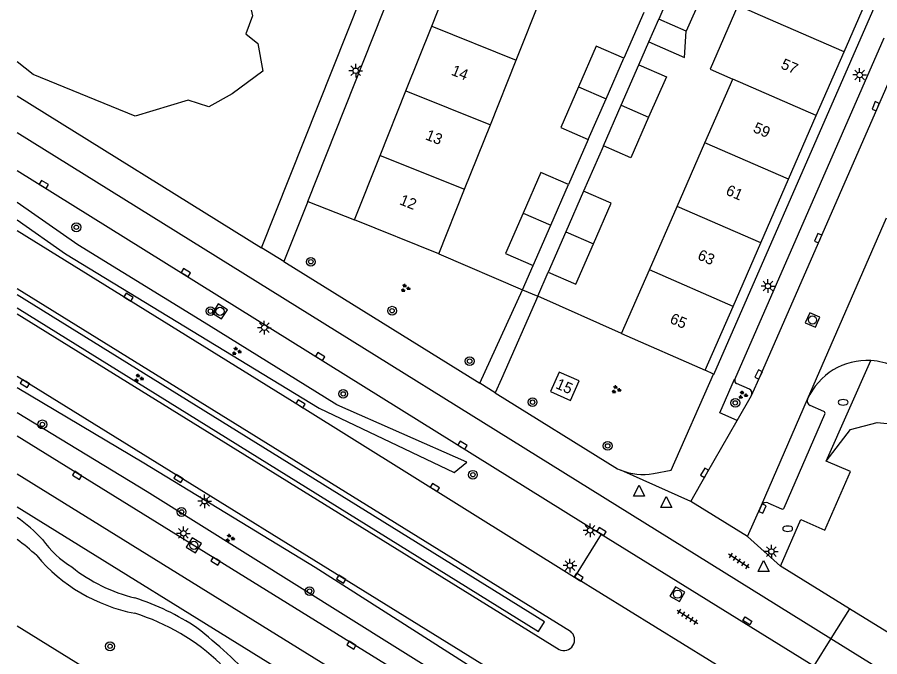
# Model space of a CAD drawing. Extents: x 131000 to 133014, y 396499 to 399001.
# Drawn here: x 131000 to 131078.8, y 398330.6 to 398389.1 of the extents above; entities that cross this region are included whole.
import ezdxf

# ---------------------------------------------------------------- set-up
doc = ezdxf.new("R2010")
doc.units = 0
for name, color, linetype in [('gg-afsc-erfafscheiding', 7, 'Continuous'), ('gg-afsc-muur', 7, 'Continuous'), ('gg-anno-huisnummerreeks BGT', 7, 'Continuous'), ('gg-bbg-bijgebouw', 7, 'Continuous'), ('gg-bbg-gedigitaliseerde bebouwing', 7, 'Continuous'), ('gg-bbg-gedigitaliseerde bijgebouw', 7, 'Continuous'), ('gg-bbg-hoofdgebouw', 7, 'Continuous'), ('gg-bbg-luifel en loopbrug', 7, 'Continuous'), ('gg-bbg-tussenscheiding', 7, 'Continuous'), ('gg-knt-BGT kruinlijn', 7, 'Continuous'), ('gg-knt-verharding', 7, 'Continuous'), ('gg-knt-verharding nz', 7, 'Continuous'), ('gt-grn-groengrens', 7, 'Continuous'), ('gt-grn-groengrens NZ', 7, 'Continuous'), ('gt-grn-weggrens', 7, 'Continuous'), ('gt-symb-boom', 7, 'Continuous'), ('gt-symb-brandkraan', 7, 'Continuous'), ('gt-symb-groenvak', 7, 'Continuous'), ('gt-symb-kolk', 7, 'Continuous'), ('gt-symb-kolk center center', 7, 'Continuous'), ('gt-symb-lichtmast', 7, 'Continuous'), ('gt-symb-rioolschacht', 7, 'Continuous'), ('gt-symb-tegel verharding', 7, 'Continuous'), ('gt-symb-waterafsluiter', 7, 'Continuous')]:
    doc.layers.add(name, color=color, linetype=linetype)

# ---------------------------------------------------------------- blocks, each defined once
blk = doc.blocks.new('gt0-LMAST')
at = {"layer": 'gt-symb-lichtmast'}
for p, q in [((-0.182, 0.173), (-0.447, 0.438)), ((-0.005, 0.246), (-0.005, 0.621)), ((0.172, 0.173), (0.437, 0.438)), ((-0.255, -0.004), (-0.63, -0.004)), ((-0.182, -0.181), (-0.447, -0.446)), ((-0.005, -0.254), (-0.005, -0.629)), ((0.437, -0.446), (0.172, -0.181)), ((0.245, -0.004), (0.62, -0.004))]:
    blk.add_line(p, q, dxfattribs=at)
blk.add_circle((-0.005, -0.004), 0.25, dxfattribs=at)
blk = doc.blocks.new('gt0-KOLK')
at = {"layer": 'gt-symb-kolk'}
blk.add_lwpolyline([(0, 0), (0.375, 0), (0.375, 0.4), (-0.375, 0.4), (-0.375, 0), (0, 0)], dxfattribs=at)
blk = doc.blocks.new('gt0-BR')
at = {"layer": 'gt-symb-brandkraan'}
for centre, radius, start, end in [((-0.244, 0), 0.206, 107.56694, 252.43307), ((0.599, -2.664), 3, 106.89205, 107.56694), ((0, -0.691), 0.938, 73.10799, 106.89205), ((-0.599, -2.664), 3, 72.43309, 73.10799), ((0.244, 0), 0.206, 287.56695, 72.43309), ((0.599, 2.664), 3, 252.43307, 253.10797), ((0, 0.691), 0.938, 253.10797, 286.89206), ((-0.599, 2.664), 3, 286.89206, 287.56695)]:
    blk.add_arc(centre, radius, start, end, dxfattribs=at)
blk = doc.blocks.new('gt0-GRVAK')
at = {"layer": 'gt-symb-groenvak'}
for p, q in [((-0.11, 0.189), (-0.228, 0.24)), ((-0.182, 0.153), (0.088, 0.153)), ((-0.091, 0.211), (-0.156, 0.322)), ((-0.047, 0.214), (-0.047, 0.393)), ((-0.004, 0.211), (0.061, 0.322)), ((0.015, 0.189), (0.133, 0.24)), ((0.262, -0.052), (0.197, 0.059)), ((0.305, -0.049), (0.305, 0.13)), ((0.349, -0.052), (0.414, 0.059)), ((-0.245, -0.228), (-0.363, -0.177)), ((-0.318, -0.264), (-0.047, -0.264)), ((-0.226, -0.206), (-0.291, -0.095)), ((-0.183, -0.203), (-0.183, -0.024)), ((-0.139, -0.206), (-0.074, -0.095)), ((-0.12, -0.228), (-0.002, -0.177)), ((0.243, -0.074), (0.125, -0.023)), ((0.17, -0.11), (0.441, -0.11)), ((0.368, -0.074), (0.486, -0.023))]:
    blk.add_line(p, q, dxfattribs=at)
blk = doc.blocks.new('gt0-RS')
at = {"layer": 'gt-symb-rioolschacht'}
blk.add_lwpolyline([(-0.5, -0.5), (0.5, -0.5), (0.5, 0.5), (-0.5, 0.5)], close=True, dxfattribs=at)
blk.add_circle((0, 0), 0.375, dxfattribs=at)
blk = doc.blocks.new('gt0-BOOM')
at = {"layer": 'gt-symb-boom'}
for radius in [0.4, 0.2]:
    blk.add_circle((0, 0), radius, dxfattribs=at)
blk = doc.blocks.new('gt0-TEG1')
at = {"layer": 'gt-symb-tegel verharding'}
for p, q in [((-1.125, 0), (1.125, 0)), ((-0.9, -0.25), (-0.9, 0.25)), ((-0.45, -0.25), (-0.45, 0.25)), ((0, -0.25), (0, 0.25)), ((0.45, -0.25), (0.45, 0.25)), ((0.9, -0.25), (0.9, 0.25))]:
    blk.add_line(p, q, dxfattribs=at)
blk = doc.blocks.new('gt0-WAFSL')
at = {"layer": 'gt-symb-waterafsluiter'}
for p, q in [((-0.5, -0.333), (0, 0.667)), ((0, 0.667), (0.5, -0.333)), ((0.5, -0.333), (-0.5, -0.333))]:
    blk.add_line(p, q, dxfattribs=at)
blk = doc.blocks.new('gt0-KOLKCC')
at = {"layer": 'gt-symb-kolk center center'}
blk.add_lwpolyline([(-0.375, 0.2), (0.375, 0.2), (0.375, -0.2), (-0.375, -0.2)], close=True, dxfattribs=at)

msp = doc.modelspace()

# ---------------------------------------------------------------- linework, layer by layer
at = {"layer": 'gg-afsc-erfafscheiding'}
for p, q in [((131057.274, 398389.512), (131055.441, 398385.333)), ((131056.816, 398384.751), (131057.729, 398386.837)), ((131052.197, 398377.915), (131050.391, 398373.79)), ((131053.576, 398377.332), (131051.761, 398373.18))]:
    msp.add_line(p, q, dxfattribs=at)
at = {"layer": 'gg-afsc-muur'}
for p, q in [((131038.541, 398367.45), (131046.192, 398364.169)), ((131046.192, 398364.169), (131047.151, 398366.37)), ((131047.573, 398363.568), (131048.531, 398365.77)), ((131055.251, 398360.18), (131047.573, 398363.568))]:
    msp.add_line(p, q, dxfattribs=at)
at = {"layer": 'gg-bbg-bijgebouw'}
for p, q in [((131048.769, 398370.075), (131050.391, 398373.79)), ((131051.761, 398373.18), (131050.146, 398369.475)), ((131047.151, 398366.37), (131048.769, 398370.075)), ((131050.146, 398369.475), (131048.531, 398365.77))]:
    msp.add_line(p, q, dxfattribs=at)
for points in [[(131050.391, 398373.79), (131047.871, 398374.89), (131046.246, 398371.18)], [(131052.675, 398368.372), (131054.291, 398372.08), (131051.761, 398373.18)], [(131046.246, 398371.18), (131044.621, 398367.47), (131047.151, 398366.37)], [(131048.531, 398365.77), (131051.061, 398364.67), (131052.675, 398368.372)]]:
    msp.add_lwpolyline(points, dxfattribs=at)
at = {"layer": 'gg-bbg-gedigitaliseerde bebouwing'}
for p, q in [((131045.612, 398385.166), (131047.969, 398391.073)), ((131043.254, 398379.259), (131045.612, 398385.166)), ((131062.861, 398377.614), (131065.401, 398383.433)), ((131040.897, 398373.353), (131043.254, 398379.259)), ((131060.321, 398371.795), (131062.861, 398377.614)), ((131038.541, 398367.45), (131040.897, 398373.353)), ((131057.781, 398365.976), (131060.321, 398371.795)), ((131055.251, 398360.18), (131057.781, 398365.976))]:
    msp.add_line(p, q, dxfattribs=at)
msp.add_lwpolyline([(131067.941, 398389.253), (131065.871, 398390.156), (131063.332, 398384.336), (131065.401, 398383.433)], dxfattribs=at)
at = {"layer": 'gg-bbg-gedigitaliseerde bijgebouw'}
for p, q in [((131060.261, 398392.633), (131058.641, 398388.923)), ((131062.78, 398391.532), (131061.161, 398387.822)), ((131061.161, 398387.822), (131058.641, 398388.923)), ((131053.82, 398381.623), (131055.441, 398385.333)), ((131055.196, 398381.042), (131056.816, 398384.751)), ((131052.197, 398377.915), (131053.82, 398381.623)), ((131053.576, 398377.332), (131055.196, 398381.042))]:
    msp.add_line(p, q, dxfattribs=at)
for points in [[(131055.441, 398385.333), (131052.921, 398386.433), (131051.301, 398382.723)], [(131056.816, 398384.751), (131059.335, 398383.651), (131057.715, 398379.941)], [(131051.301, 398382.723), (131049.681, 398379.013), (131052.197, 398377.915)], [(131057.715, 398379.941), (131056.096, 398376.231), (131053.576, 398377.332)]]:
    msp.add_lwpolyline(points, dxfattribs=at)
at = {"layer": 'gg-bbg-hoofdgebouw'}
for p, q in [((131037.891, 398388.271), (131040.248, 398394.178)), ((131075.581, 398385.92), (131078.119, 398391.74)), ((131035.535, 398382.364), (131037.891, 398388.271)), ((131073.043, 398380.1), (131075.581, 398385.92)), ((131033.178, 398376.457), (131035.535, 398382.364)), ((131070.505, 398374.28), (131073.043, 398380.1)), ((131030.821, 398370.55), (131033.178, 398376.457)), ((131067.967, 398368.46), (131070.505, 398374.28)), ((131038.541, 398367.45), (131030.821, 398370.55)), ((131065.429, 398362.64), (131067.967, 398368.46)), ((131062.891, 398356.82), (131065.429, 398362.64)), ((131055.251, 398360.18), (131062.891, 398356.82))]:
    msp.add_line(p, q, dxfattribs=at)
msp.add_lwpolyline([(131051.351, 398355.83), (131049.531, 398356.63), (131048.751, 398354.85), (131050.571, 398354.05), (131051.351, 398355.83)], dxfattribs=at)
at = {"layer": 'gg-bbg-luifel en loopbrug'}
msp.add_line((131057.729, 398386.837), (131058.641, 398388.923), dxfattribs=at)
msp.add_lwpolyline([(131057.729, 398386.837), (131060.992, 398385.412), (131061.161, 398387.822)], dxfattribs=at)
at = {"layer": 'gg-bbg-tussenscheiding'}
for p, q in [((131075.581, 398385.92), (131067.941, 398389.253)), ((131037.891, 398388.271), (131045.612, 398385.166)), ((131073.043, 398380.1), (131065.401, 398383.433)), ((131051.301, 398382.723), (131053.82, 398381.623)), ((131035.535, 398382.364), (131043.254, 398379.259)), ((131055.196, 398381.042), (131057.715, 398379.941)), ((131070.505, 398374.28), (131062.861, 398377.614)), ((131033.178, 398376.457), (131040.897, 398373.353)), ((131067.967, 398368.46), (131060.321, 398371.795)), ((131046.246, 398371.18), (131048.769, 398370.075)), ((131050.146, 398369.475), (131052.675, 398368.372)), ((131065.429, 398362.64), (131057.781, 398365.976))]:
    msp.add_line(p, q, dxfattribs=at)
at = {"layer": 'gg-knt-BGT kruinlijn'}
msp.add_lwpolyline([(131073.953, 398348.483), (131076.174, 398351.378), (131078.599, 398352.02), (131081.064, 398351.775), (131082.537, 398351.163), (131083.654, 398349.041), (131084.011, 398347.733), (131083.928, 398346.072), (131083.313, 398343.761), (131083.894, 398341.428), (131084.81, 398339.498), (131086.307, 398337.876), (131097.046, 398332.767), (131108.35, 398328.353), (131115.188, 398326.624), (131119.369, 398321.007)], dxfattribs=at)
at = {"layer": 'gg-knt-verharding'}
for p, q in [((131022.34, 398368.008), (131033.632, 398396.45)), ((131065.611, 398355.971), (131079.235, 398387.214)), ((131000, 398381.906), (131022.34, 398368.008)), ((131000, 398378.552), (131074.384, 398332.289)), ((131000, 398375.071), (131053.386, 398341.828)), ((131026.553, 398372.246), (131024.373, 398366.761)), ((131024.373, 398366.761), (131042.277, 398355.62)), ((131000, 398364.269), (131050.562, 398332.934)), ((131042.277, 398355.62), (131046.192, 398364.169)), ((131000, 398361.955), (131049.527, 398331.271)), ((131073.953, 398348.483), (131078.042, 398357.685)), ((131063.632, 398356.456), (131062.891, 398356.82)), ((131000, 398356.267), (131049.573, 398325.577)), ((131066.922, 398355.087), (131065.761, 398355.584)), ((131065.806, 398352.215), (131067.123, 398354.511)), ((131073.721, 398353.035), (131072.471, 398353.59)), ((131070.106, 398344.222), (131073.826, 398352.781)), ((131000, 398350.815), (131044.503, 398323.267)), ((131000, 398347.338), (131042.931, 398320.727)), ((131066.766, 398341.614), (131061.578, 398344.807)), ((131068.611, 398344.674), (131069.868, 398344.126)), ((131000, 398344.315), (131041.587, 398318.558)), ((131066.766, 398341.614), (131068.044, 398344.456)), ((131053.386, 398341.828), (131050.952, 398337.878)), ((131114.92, 398310.872), (131076.067, 398334.999)), ((131000, 398333.441), (131010.996, 398326.639))]:
    msp.add_line(p, q, dxfattribs=at)
for points in [[(131026.553, 398372.246), (131035.985, 398395.977), (131039.439, 398394.584), (131043.066, 398403.64)], [(131000, 398369.586), (131025.793, 398353.575), (131050.952, 398337.878)], [(131047.573, 398363.568), (131044.278, 398356.02), (131043.684, 398354.745)], [(131058.147, 398347.37), (131059.773, 398347.653), (131063.632, 398356.456)], [(131065.806, 398352.215), (131064.218, 398352.918), (131065.561, 398355.993), (131065.611, 398355.971)], [(131043.684, 398354.745), (131054.874, 398347.794), (131055.174, 398347.662)], [(131061.578, 398344.807), (131063.004, 398347.333), (131065.806, 398352.215)], [(131069.76, 398338.884), (131071.622, 398343.148), (131073.837, 398342.176), (131076.171, 398347.55), (131073.953, 398348.483)], [(131076.067, 398334.999), (131069.933, 398338.808), (131069.76, 398338.884)], [(131070.381, 398325.809), (131065.738, 398328.745), (131050.952, 398337.878)], [(131074.384, 398332.289), (131162.579, 398277.482), (131165.173, 398275.933), (131166.026, 398275.366)]]:
    msp.add_lwpolyline(points, dxfattribs=at)
for centre, radius, start, end in [((131077.678, 398351.763), 5.933, 86.47873, 156.1705), ((131077.676, 398351.768), 5.929, 65.04935, 86.46179), ((131065.885, 398355.855), 0.298, 156.95972, 245.41263), ((131066.714, 398354.691), 0.447, 336.17616, 62.29756), ((131072.655, 398353.989), 0.439, 157.11031, 245.27424), ((131073.637, 398352.851), 0.202, 339.6018, 65.31722), ((131057.156, 398352.566), 5.289, 247.98798, 280.79313), ((131068.438, 398344.279), 0.432, 66.30342, 155.75805), ((131069.938, 398344.294), 0.182, 247.27048, 336.664), ((131049.962, 398332.154), 0.984, 243.75325, 52.45303)]:
    msp.add_arc(centre, radius, start, end, dxfattribs=at)
at = {"layer": 'gg-knt-verharding nz'}
for p, q in [((131068.044, 398344.456), (131072.25, 398354.16)), ((131053.386, 398341.828), (131072.815, 398329.763))]:
    msp.add_line(p, q, dxfattribs=at)
for points in [[(131063.632, 398356.456), (131063.686, 398356.432), (131088.717, 398413.766), (131088.465, 398413.878)], [(131067.123, 398354.511), (131067.955, 398356.334), (131078.654, 398380.868), (131081.386, 398387.082)]]:
    msp.add_lwpolyline(points, dxfattribs=at)
at = {"layer": 'gt-grn-groengrens'}
msp.add_line((131026.553, 398372.246), (131030.821, 398370.55), dxfattribs=at)
for points in [[(131000, 398402.058), (131005.451, 398400.108), (131007.619, 398402.389), (131011.253, 398401.251), (131012.422, 398396.097), (131016.122, 398392.192), (131019.502, 398392.046), (131021.104, 398391.018), (131021.512, 398389.202), (131020.891, 398387.576), (131022.003, 398386.674), (131022.456, 398384.167), (131019.64, 398382.081), (131017.524, 398380.892), (131015.624, 398381.498), (131010.776, 398380.052), (131001.465, 398383.844), (131000, 398385.024)], [(131000, 398370.554), (131004.402, 398367.463), (131027.613, 398353.323), (131039.952, 398347.453), (131041.086, 398348.387), (131029.214, 398353.656), (131017.475, 398360.927), (131005.536, 398368.264), (131000, 398372.154)], [(131000, 398362.5), (131047.659, 398332.91), (131048.205, 398333.798), (131000, 398363.694)], [(131000, 398352.936), (131011.871, 398345.727), (131043.947, 398325.639), (131045.437, 398327.164), (131027.234, 398338.765), (131011.564, 398348.3), (131000, 398355.187)]]:
    msp.add_lwpolyline(points, dxfattribs=at)
at = {"layer": 'gt-grn-groengrens NZ'}
for centre, radius, start, end in [((130991.911, 398331.747), 14.132, 42.66237, 55.08213), ((130987.168, 398324.027), 21.539, 47.29246, 53.4334), ((131010.153, 398347.042), 9.711, 216.07175, 237.91454), ((131013.702, 398349.882), 15.58, 220.05958, 259.04118), ((131014.108, 398350.118), 14.521, 231.12068, 256.64395), ((131003.545, 398313.817), 23.315, 56.45805, 71.98974), ((131004.636, 398315.239), 20.287, 46.53843, 72.48966), ((130981.516, 398289.411), 56.042, 44.03107, 51.46715)]:
    msp.add_arc(centre, radius, start, end, dxfattribs=at)
at = {"layer": 'gt-grn-weggrens'}
for p, q in [((131072.25, 398354.16), (131079.455, 398370.743)), ((131024.373, 398366.761), (131022.34, 398368.008)), ((131046.192, 398364.169), (131047.573, 398363.568)), ((131043.684, 398354.745), (131042.277, 398355.62)), ((131061.578, 398344.807), (131055.174, 398347.662)), ((131069.76, 398338.884), (131066.766, 398341.614)), ((131076.067, 398334.999), (131074.384, 398332.289)), ((131074.384, 398332.289), (131072.815, 398329.763))]:
    msp.add_line(p, q, dxfattribs=at)

# ---------------------------------------------------------------- block references
at = {"layer": 'gt-symb-boom'}
for p in [(131005.402, 398369.878), (131026.838, 398366.726), (131017.662, 398362.209), (131034.261, 398362.251), (131041.356, 398357.636), (131029.799, 398354.645), (131047.11, 398353.885), (131065.64, 398353.822), (131002.295, 398351.856), (131053.971, 398349.89), (131041.657, 398347.252), (131015.023, 398343.843), (131026.726, 398336.602), (131008.48, 398331.56)]:
    msp.add_blockref('gt0-BOOM', p, dxfattribs=at)
at = {"layer": 'gt-symb-brandkraan'}
for p in [(131075.497, 398353.874), (131070.431, 398342.315)]:
    msp.add_blockref('gt0-BR', p, dxfattribs=at)
at = {"layer": 'gt-symb-groenvak'}
for p in [(131035.469, 398364.316), (131020.027, 398358.544), (131011.09, 398356.081), (131054.737, 398355.042), (131066.315, 398354.536), (131019.427, 398341.439)]:
    msp.add_blockref('gt0-GRVAK', p, dxfattribs=at)
at = {"layer": 'gt-symb-kolk'}
for p, rotation in [((131078.654, 398380.868), 66.43161403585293), ((131002.314, 398373.635), -31.798912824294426), ((131073.391, 398368.801), 66.43901083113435), ((131015.304, 398365.558), -31.877816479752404), ((131010.074, 398363.319), -31.798912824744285), ((131027.587, 398357.882), -32.00538320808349), ((131067.955, 398356.334), 65.45652593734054), ((131000.811, 398355.764), 148.2498030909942), ((131025.793, 398353.575), -31.92645508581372), ((131040.594, 398349.783), -31.92645508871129), ((131063.004, 398347.333), 60.557404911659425), ((131005.578, 398347.365), 148.20108717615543), ((131014.845, 398347.082), 148.20108717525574), ((131038.077, 398345.923), -32.00538320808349), ((131067.942, 398344.24), -114.13538448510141), ((131053.291, 398341.899), -31.87781648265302), ((131018.239, 398339.521), 148.20108717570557), ((131029.705, 398337.872), 148.20108717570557), ((131051.212, 398337.709), -33.03828461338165), ((131030.646, 398331.839), 148.24980309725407)]:
    msp.add_blockref('gt0-KOLK', p, dxfattribs=dict(at, rotation=rotation))
at = {"layer": 'gt-symb-kolk center center', "rotation": 148.0735449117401}
msp.add_blockref('gt0-KOLKCC', (131066.741, 398333.898), dxfattribs=at)
at = {"layer": 'gt-symb-lichtmast'}
for p in [(131030.942, 398384.194), (131077.011, 398383.813), (131068.622, 398364.503), (131022.589, 398360.7), (131017.129, 398344.834), (131015.195, 398341.895), (131052.371, 398342.166), (131068.947, 398340.227), (131050.522, 398338.946)]:
    msp.add_blockref('gt0-LMAST', p, dxfattribs=at)
at = {"layer": 'gt-symb-rioolschacht'}
for p, rotation in [((131018.529, 398362.19), 57.58155005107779), ((131072.698, 398361.405), 66.27266427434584), ((131016.142, 398340.793), 57.788102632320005), ((131060.353, 398336.329), -30.718190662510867)]:
    msp.add_blockref('gt0-RS', p, dxfattribs=dict(at, rotation=rotation))
at = {"layer": 'gt-symb-tegel verharding'}
for p, rotation in [((131065.958, 398339.365), 146.34172813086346), ((131061.269, 398334.255), -33.499400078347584)]:
    msp.add_blockref('gt0-TEG1', p, dxfattribs=dict(at, rotation=rotation))
at = {"layer": 'gt-symb-waterafsluiter'}
for p in [(131056.841, 398345.631), (131059.332, 398344.598), (131068.226, 398338.732)]:
    msp.add_blockref('gt0-WAFSL', p, dxfattribs=at)

# ---------------------------------------------------------------- texts
at = {"layer": 'gg-anno-huisnummerreeks BGT'}
for s, rotation, p in [('57', 336.4, (131069.725, 398384.443)), ('14', 338.3, (131039.596, 398383.844)), ('59', 336.4, (131067.188, 398378.625)), ('13', 338.2, (131037.24, 398377.939)), ('61', 336.4, (131064.693, 398372.903)), ('12', 338.2, (131034.871, 398372.001)), ('63', 336.4, (131062.112, 398366.985)), ('65', 336.4, (131059.574, 398361.165)), ('15', 336.3, (131049.139, 398355.193))]:
    msp.add_text(s, height=1, rotation=rotation, dxfattribs=at).set_placement(p)

doc.saveas('drawing.dxf')
